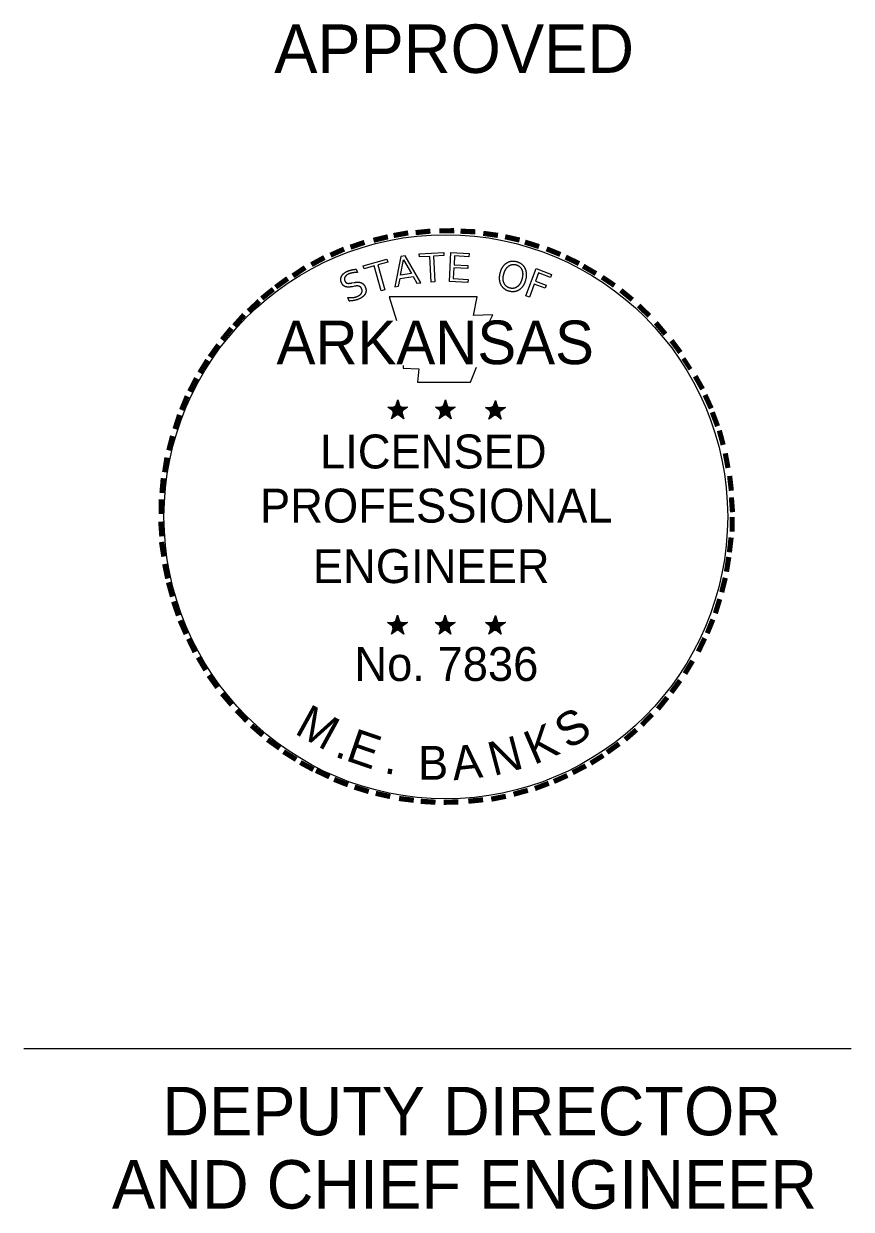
# Model space of a CAD drawing. Extents: x -0.3 to 2.65, y 0 to 1.9.
# Drawn here: x 2.4743 to 2.6452, y 1.1563 to 1.4009 of the extents above; entities that cross this region are included whole.
import ezdxf

# ---------------------------------------------------------------- set-up
doc = ezdxf.new("R2010")
doc.units = 0
doc.layers.add('Level 7', color=7, linetype='Continuous')

msp = doc.modelspace()

# ---------------------------------------------------------------- linework, layer by layer
at = {"layer": 'Level 7'}
for p, q in [((2.57596, 1.35118), (2.57596, 1.35118)), ((2.57612, 1.35178), (2.57612, 1.35178)), ((2.54293, 1.35026), (2.54321, 1.34957)), ((2.54204, 1.34743), (2.54254, 1.34752)), ((2.5426, 1.34675), (2.54211, 1.34666)), ((2.5415, 1.3437), (2.5412, 1.34443)), ((2.5495, 1.32181), (2.55155, 1.32114)), ((2.5495, 1.32181), (2.55101, 1.32156)), ((2.5495, 1.32181), (2.55089, 1.32108)), ((2.55155, 1.32331), (2.55131, 1.32181)), ((2.55155, 1.32114), (2.55155, 1.32331)), ((2.55155, 1.32331), (2.55185, 1.32187)), ((2.55354, 1.32181), (2.55155, 1.32114)), ((2.55354, 1.32181), (2.55191, 1.3215)), ((2.55354, 1.32181), (2.5524, 1.3212)), ((2.55934, 1.32181), (2.56139, 1.32114)), ((2.55934, 1.32181), (2.56078, 1.32156)), ((2.55934, 1.32181), (2.56066, 1.32108)), ((2.56139, 1.32331), (2.56115, 1.32181)), ((2.56139, 1.32114), (2.56139, 1.32331)), ((2.56139, 1.32331), (2.56163, 1.32187)), ((2.56338, 1.32181), (2.56139, 1.32114)), ((2.56338, 1.32181), (2.56169, 1.3215)), ((2.56338, 1.32181), (2.56217, 1.3212)), ((2.56966, 1.32175), (2.57171, 1.32108)), ((2.56966, 1.32175), (2.5711, 1.32144)), ((2.56966, 1.32175), (2.57104, 1.32102)), ((2.57171, 1.32319), (2.57147, 1.32175)), ((2.57171, 1.32108), (2.57171, 1.32319)), ((2.57171, 1.32319), (2.57195, 1.32175)), ((2.57376, 1.32175), (2.57171, 1.32108)), ((2.57376, 1.32175), (2.57201, 1.32144)), ((2.57376, 1.32175), (2.57249, 1.32114)), ((2.55028, 1.31939), (2.55155, 1.32114)), ((2.55028, 1.31939), (2.55101, 1.32084)), ((2.55028, 1.31939), (2.55149, 1.32066)), ((2.55282, 1.31939), (2.55149, 1.32066)), ((2.55282, 1.31939), (2.55155, 1.32114)), ((2.55282, 1.31939), (2.55197, 1.32108)), ((2.56006, 1.31939), (2.56139, 1.32114)), ((2.56006, 1.31939), (2.56084, 1.32084)), ((2.56006, 1.31939), (2.56133, 1.32066)), ((2.56259, 1.31939), (2.56133, 1.32066)), ((2.56259, 1.31939), (2.56139, 1.32114)), ((2.56259, 1.31939), (2.56175, 1.32108)), ((2.57038, 1.31933), (2.57171, 1.32108)), ((2.57038, 1.31933), (2.57116, 1.32078)), ((2.57038, 1.31933), (2.57171, 1.3206)), ((2.57291, 1.31933), (2.57171, 1.32108)), ((2.57291, 1.31933), (2.57171, 1.3206)), ((2.57291, 1.31933), (2.57213, 1.32102)), ((2.54944, 1.27739), (2.55149, 1.27673)), ((2.54944, 1.27739), (2.55101, 1.27709)), ((2.54944, 1.27739), (2.55089, 1.27667)), ((2.55149, 1.27884), (2.55125, 1.27739)), ((2.55149, 1.27673), (2.55149, 1.27884)), ((2.55149, 1.27884), (2.55179, 1.27739)), ((2.55354, 1.27739), (2.55149, 1.27673)), ((2.55354, 1.27739), (2.55185, 1.27709)), ((2.55354, 1.27739), (2.5524, 1.27679)), ((2.55928, 1.27739), (2.56133, 1.27673)), ((2.55928, 1.27739), (2.56078, 1.27709)), ((2.55928, 1.27739), (2.56066, 1.27667)), ((2.56133, 1.27884), (2.56109, 1.27739)), ((2.56133, 1.27673), (2.56133, 1.27884)), ((2.56133, 1.27884), (2.56157, 1.27739)), ((2.56338, 1.27739), (2.56133, 1.27673)), ((2.56338, 1.27739), (2.56163, 1.27709)), ((2.56338, 1.27739), (2.56211, 1.27679)), ((2.56966, 1.27733), (2.57171, 1.27667)), ((2.56966, 1.27733), (2.5711, 1.27703)), ((2.56966, 1.27733), (2.57104, 1.27661)), ((2.57171, 1.27878), (2.57147, 1.27733)), ((2.57171, 1.27667), (2.57171, 1.27878)), ((2.57171, 1.27878), (2.57195, 1.27733)), ((2.57376, 1.27733), (2.57171, 1.27667)), ((2.57376, 1.27733), (2.57201, 1.27703)), ((2.57376, 1.27733), (2.57249, 1.27673)), ((2.55028, 1.27498), (2.55149, 1.27673)), ((2.55028, 1.27498), (2.55101, 1.27642)), ((2.55028, 1.27498), (2.55149, 1.2763)), ((2.55282, 1.27498), (2.55149, 1.27673)), ((2.55282, 1.27498), (2.55149, 1.27624)), ((2.55282, 1.27498), (2.55197, 1.27667)), ((2.56006, 1.27498), (2.56133, 1.27673)), ((2.56006, 1.27498), (2.56078, 1.27642)), ((2.56006, 1.27498), (2.56133, 1.2763)), ((2.56253, 1.27498), (2.56133, 1.27673)), ((2.56253, 1.27498), (2.56133, 1.27624)), ((2.56253, 1.27498), (2.56175, 1.27667)), ((2.57038, 1.27492), (2.57171, 1.27667)), ((2.57038, 1.27492), (2.57116, 1.27636)), ((2.57038, 1.27492), (2.57171, 1.27624)), ((2.57291, 1.27492), (2.57171, 1.27667)), ((2.57291, 1.27492), (2.57171, 1.27618)), ((2.57291, 1.27492), (2.57207, 1.27661)), ((2.47428, 1.18943), (2.64522, 1.18943))]:
    msp.add_line(p, q, dxfattribs=at)
for points in [[(2.55599, 1.35345), (2.56104, 1.35373), (2.56107, 1.35308), (2.55894, 1.35297), (2.55923, 1.34764), (2.55845, 1.3476), (2.55816, 1.35292), (2.55603, 1.35281)], [(2.56252, 1.35369), (2.56628, 1.35349), (2.56624, 1.35285), (2.56325, 1.353), (2.56316, 1.35118), (2.56602, 1.35103), (2.56599, 1.35039), (2.56313, 1.35054), (2.56301, 1.34832), (2.56607, 1.34816), (2.56604, 1.34752), (2.5622, 1.34772)], [(2.54442, 1.35099), (2.54929, 1.35236), (2.54946, 1.35174), (2.54741, 1.35116), (2.54885, 1.34602), (2.5481, 1.34581), (2.54666, 1.35095), (2.5446, 1.35037)], [(2.55219, 1.35287), (2.55091, 1.3466), (2.55172, 1.34674), (2.55201, 1.34835), (2.55472, 1.34879), (2.55551, 1.34736), (2.5563, 1.34749), (2.55308, 1.35302)], [(2.55275, 1.35223), (2.55437, 1.34938), (2.55213, 1.34902)], [(2.5801, 1.35039), (2.5833, 1.34919), (2.58308, 1.34859), (2.5806, 1.34952), (2.57996, 1.34782), (2.5822, 1.34698), (2.58197, 1.34637), (2.57974, 1.34721), (2.57873, 1.34452), (2.578, 1.34479)]]:
    msp.add_lwpolyline(points, close=True, dxfattribs=at)
for points in [[(2.54974, 1.34456), (2.55131, 1.33967)], [(2.57032, 1.33919), (2.57116, 1.34082), (2.56718, 1.34069), (2.56797, 1.34456), (2.54974, 1.34456)], [(2.55264, 1.33038), (2.55264, 1.32983), (2.5559, 1.32971), (2.55559, 1.32694), (2.56658, 1.32694), (2.56778, 1.33007)], [(2.55155, 1.32331), (2.55282, 1.31939), (2.5495, 1.32181), (2.55354, 1.32181), (2.55028, 1.31939), (2.55155, 1.32331)], [(2.56139, 1.32331), (2.56259, 1.31939), (2.55934, 1.32181), (2.56338, 1.32181), (2.56006, 1.31939), (2.56139, 1.32331)], [(2.57171, 1.32319), (2.57291, 1.31933), (2.56966, 1.32175), (2.57376, 1.32175), (2.57038, 1.31933), (2.57171, 1.32319)], [(2.55149, 1.27884), (2.55282, 1.27498), (2.54944, 1.27739), (2.55354, 1.27739), (2.55028, 1.27498), (2.55149, 1.27884)], [(2.56133, 1.27884), (2.56253, 1.27498), (2.55928, 1.27739), (2.56338, 1.27739), (2.56006, 1.27498), (2.56133, 1.27884)], [(2.57171, 1.27878), (2.57291, 1.27492), (2.56966, 1.27733), (2.57376, 1.27733), (2.57038, 1.27492), (2.57171, 1.27878)]]:
    msp.add_lwpolyline(points, dxfattribs=at)
for centre, radius in [((2.56147, 1.29918), 0.05821), ((2.5515, 1.32113), 0.00101), ((2.5515, 1.32113), 0.000848), ((2.5515, 1.32113), 0.000679), ((2.5515, 1.32113), 0.000581), ((2.5515, 1.32113), 0.000438), ((2.5515, 1.32113), 0.000291), ((2.5515, 1.32113), 0.000174), ((2.56129, 1.32113), 0.00101), ((2.56129, 1.32113), 0.000848), ((2.56129, 1.32113), 0.000679), ((2.56129, 1.32113), 0.000581), ((2.56129, 1.32113), 0.000438), ((2.56129, 1.32113), 0.000291), ((2.56129, 1.32113), 0.000174), ((2.57164, 1.32106), 0.00101), ((2.57164, 1.32106), 0.000848), ((2.57164, 1.32106), 0.000679), ((2.57164, 1.32106), 0.000581), ((2.57164, 1.32106), 0.000438), ((2.57164, 1.32106), 0.000291), ((2.57164, 1.32106), 0.000174), ((2.55147, 1.27671), 0.00101), ((2.55147, 1.27671), 0.000848), ((2.55147, 1.27671), 0.000679), ((2.55147, 1.27671), 0.000581), ((2.56126, 1.27671), 0.00101), ((2.56126, 1.27671), 0.000848), ((2.56126, 1.27671), 0.000679), ((2.56126, 1.27671), 0.000581), ((2.57163, 1.27665), 0.00101), ((2.57163, 1.27665), 0.000848), ((2.57163, 1.27665), 0.000679), ((2.57163, 1.27665), 0.000581), ((2.55147, 1.27671), 0.000438), ((2.55147, 1.27671), 0.000291), ((2.55147, 1.27671), 0.000174), ((2.56126, 1.27671), 0.000438), ((2.56126, 1.27671), 0.000291), ((2.56126, 1.27671), 0.000174), ((2.57163, 1.27665), 0.000438), ((2.57163, 1.27665), 0.000291), ((2.57163, 1.27665), 0.000174)]:
    msp.add_circle(centre, radius, dxfattribs=at)
for points in [[(2.57396, 1.35148), (2.57301, 1.35086), (2.57265, 1.34949)], [(2.57344, 1.34928), (2.57374, 1.35039), (2.57442, 1.3509)], [(2.57612, 1.35178), (2.5749, 1.3521), (2.57396, 1.35148)], [(2.57442, 1.3509), (2.5751, 1.35141), (2.57596, 1.35118)], [(2.57596, 1.35118), (2.57683, 1.35095), (2.57717, 1.35017)], [(2.57785, 1.35045), (2.57734, 1.35146), (2.57612, 1.35178)], [(2.53991, 1.34751), (2.53961, 1.34824), (2.53996, 1.34887)], [(2.53996, 1.34887), (2.5403, 1.34951), (2.5412, 1.34988)], [(2.54066, 1.3487), (2.54042, 1.34832), (2.54061, 1.34787)], [(2.54153, 1.34934), (2.5409, 1.34908), (2.54066, 1.3487)], [(2.5412, 1.34988), (2.5416, 1.35004), (2.54203, 1.35013)], [(2.54231, 1.34954), (2.54188, 1.34948), (2.54153, 1.34934)], [(2.54203, 1.35013), (2.54246, 1.35023), (2.54293, 1.35026)], [(2.54321, 1.34957), (2.54273, 1.34959), (2.54231, 1.34954)], [(2.57265, 1.34949), (2.57229, 1.34812), (2.5728, 1.34711)], [(2.57349, 1.34739), (2.57315, 1.34817), (2.57344, 1.34928)], [(2.57721, 1.34828), (2.57692, 1.34718), (2.57624, 1.34666)], [(2.57717, 1.35017), (2.5775, 1.34939), (2.57721, 1.34828)], [(2.578, 1.34807), (2.57836, 1.34945), (2.57785, 1.35045)], [(2.54068, 1.34668), (2.54017, 1.34688), (2.53991, 1.34751)], [(2.54061, 1.34787), (2.54076, 1.34749), (2.54107, 1.34739)], [(2.54211, 1.34666), (2.5412, 1.34648), (2.54068, 1.34668)], [(2.54107, 1.34739), (2.54137, 1.34729), (2.54204, 1.34743)], [(2.54254, 1.34752), (2.54344, 1.34771), (2.544, 1.34747)], [(2.54358, 1.34674), (2.54323, 1.34688), (2.5426, 1.34675)], [(2.54411, 1.34619), (2.54394, 1.34661), (2.54358, 1.34674)], [(2.544, 1.34747), (2.54456, 1.34723), (2.54484, 1.34656)], [(2.54405, 1.34531), (2.5443, 1.34571), (2.54411, 1.34619)], [(2.54484, 1.34656), (2.54516, 1.34575), (2.54479, 1.34512)], [(2.5728, 1.34711), (2.57332, 1.34611), (2.57454, 1.34578)], [(2.57469, 1.34638), (2.57383, 1.34661), (2.57349, 1.34739)], [(2.57454, 1.34578), (2.57575, 1.34546), (2.57669, 1.34608)], [(2.57624, 1.34666), (2.57556, 1.34615), (2.57469, 1.34638)], [(2.57669, 1.34608), (2.57764, 1.34671), (2.578, 1.34807)], [(2.5412, 1.34443), (2.54173, 1.34437), (2.54222, 1.34442)], [(2.54251, 1.34381), (2.54203, 1.34372), (2.5415, 1.3437)], [(2.54222, 1.34442), (2.54272, 1.34446), (2.54315, 1.34464)], [(2.54338, 1.34406), (2.54299, 1.3439), (2.54251, 1.34381)], [(2.54315, 1.34464), (2.5438, 1.34491), (2.54405, 1.34531)], [(2.54479, 1.34512), (2.54443, 1.34449), (2.54338, 1.34406)]]:
    msp.add_open_spline(points, degree=2, dxfattribs=at)

# ---------------------------------------------------------------- texts
for s, height, p in [('APPROVED', 0.01, (2.52603, 1.39078)), ('ARKANSAS', 0.009, (2.52651, 1.33067)), ('LICENSED', 0.007, (2.53548, 1.30915)), ('PROFESSIONAL', 0.007, (2.52308, 1.29798)), ('ENGINEER', 0.007, (2.534, 1.28549)), ('No. 7836', 0.007, (2.54259, 1.2653)), ('DEPUTY DIRECTOR', 0.01, (2.50292, 1.17153)), ('AND CHIEF ENGINEER', 0.01, (2.49251, 1.1564))]:
    msp.add_text(s, height=height, dxfattribs=at).set_placement(p)
for s, height, rotation, p in [('-', 0.00939, 10.2193, (2.55077, 1.35355)), ('-', 0.00939, 5.8968, (2.55505, 1.35415)), ('-', 0.00939, 0.1862, (2.55958, 1.35457)), ('-', 0.00939, 357.743, (2.5638, 1.35451)), ('-', 0.00939, 352.1617, (2.56815, 1.35415)), ('-', 0.00939, 19.1761, (2.54244, 1.3512)), ('-', 0.00939, 13.6301, (2.54684, 1.35258)), ('-', 0.00939, 347.2049, (2.57237, 1.35355)), ('-', 0.00939, 342.3362, (2.57617, 1.35258)), ('-', 0.00939, 28.7918, (2.53496, 1.34776)), ('-', 0.00939, 24.3072, (2.53864, 1.34963)), ('-', 0.00939, 337.8551, (2.5804, 1.35132)), ('-', 0.00939, 334.1211, (2.58414, 1.34975)), ('-', 0.00939, 34.0636, (2.53145, 1.34558)), ('-', 0.00939, 329.6409, (2.58752, 1.34806)), ('-', 0.00939, 36.2317, (2.52802, 1.34329)), ('-', 0.00939, 325.8627, (2.59126, 1.34594)), ('-', 0.00938, 38.9507, (2.5253, 1.34106)), ('-', 0.00939, 320.5297, (2.59488, 1.34347)), ('-', 0.00939, 42.9622, (2.52276, 1.33858)), ('-', 0.00939, 48.4231, (2.52011, 1.33575)), ('-', 0.00939, 315.5786, (2.59838, 1.34057)), ('-', 0.00939, 50.6142, (2.5177, 1.33297)), ('-', 0.00939, 309.8797, (2.6017, 1.33732)), ('-', 0.00939, 54.2325, (2.51534, 1.32959)), ('-', 0.00939, 306.6522, (2.60484, 1.33382)), ('-', 0.00938, 58.0706, (2.51341, 1.32651)), ('-', 0.00821, 303.6753, (2.60761, 1.3305)), ('-', 0.00939, 62.8713, (2.51154, 1.32289)), ('-', 0.00939, 299.6684, (2.60955, 1.32688)), ('-', 0.00938, 67.7743, (2.51003, 1.31933)), ('-', 0.00939, 294.6628, (2.61148, 1.32331)), ('-', 0.00939, 72.3945, (2.50882, 1.31565)), ('-', 0.00939, 290.5728, (2.61292, 1.32)), ('-', 0.00939, 285.1233, (2.61431, 1.31656)), ('-', 0.00939, 75.461, (2.50762, 1.31143)), ('-', 0.00939, 81.2013, (2.50689, 1.30726)), ('-', 0.00939, 280.5493, (2.61552, 1.31215)), ('-', 0.00939, 85.1863, (2.50641, 1.30322)), ('-', 0.00939, 276.5962, (2.61642, 1.30774)), ('-', 0.00939, 89.0622, (2.50629, 1.29912)), ('-', 0.00939, 274.3301, (2.61679, 1.30346)), ('-', 0.00939, 94.1959, (2.50647, 1.29483)), ('-', 0.00939, 269.9407, (2.61697, 1.29972)), ('-', 0.00939, 263.5172, (2.61685, 1.29586)), ('-', 0.00939, 98.9479, (2.50689, 1.29097)), ('-', 0.00939, 101.7149, (2.50768, 1.28662)), ('-', 0.00939, 260.9953, (2.61642, 1.29199)), ('-', 0.00939, 105.4578, (2.50864, 1.28312)), ('-', 0.00939, 255.7626, (2.61582, 1.28801)), ('-', 0.00939, 252.8681, (2.61474, 1.28379)), ('-', 0.00939, 109.0874, (2.50985, 1.27944)), ('-', 0.00938, 114.0643, (2.51136, 1.27594)), ('-', 0.00939, 247.8887, (2.61347, 1.27986)), ('-', 0.00939, 115.7289, (2.51317, 1.27232)), ('-', 0.00939, 244.6197, (2.6119, 1.27618)), ('-', 0.00939, 120.4471, (2.51528, 1.26888)), ('-', 0.00938, 239.0712, (2.60961, 1.27178)), ('-', 0.00939, 125.8934, (2.51757, 1.26562)), ('-', 0.00939, 233.8452, (2.60725, 1.26798)), ('-', 0.00939, 130.7181, (2.52035, 1.2623)), ('M', 0.007, 331.1686, (2.52999, 1.25455)), ('-', 0.00939, 231.2538, (2.60472, 1.2646)), ('-', 0.00939, 134.2238, (2.52337, 1.25916)), ('S', 0.007, 31.466, (2.58675, 1.25101)), ('-', 0.00938, 225.7653, (2.60188, 1.26134)), ('-', 0.00939, 138.9338, (2.52645, 1.25645)), ('E', 0.007, 341.04, (2.54054, 1.24898)), ('K', 0.007, 23.3052, (2.57965, 1.2479)), ('-', 0.00939, 221.0851, (2.59886, 1.25832)), ('-', 0.00939, 144.6463, (2.5297, 1.25404)), ('N', 0.007, 14.8189, (2.57131, 1.24563)), ('-', 0.00939, 215.7363, (2.5956, 1.2556)), ('-', 0.00939, 148.0898, (2.53296, 1.25186)), ('.', 0.007, 341.04, (2.53826, 1.24976)), ('B', 0.007, 359.9662, (2.55572, 1.2449)), ('A', 0.007, 6.0117, (2.56307, 1.24477)), ('-', 0.00939, 212.2491, (2.59253, 1.25331)), ('-', 0.00939, 151.5704, (2.53634, 1.24993)), ('-', 0.00939, 207.3568, (2.58921, 1.25126)), ('-', 0.00939, 154.6002, (2.53948, 1.24854)), ('-', 0.00939, 158.5612, (2.5431, 1.24703)), ('.', 0.007, 350.6464, (2.54855, 1.2463)), ('-', 0.00939, 204.2516, (2.58559, 1.24933)), ('-', 0.00939, 162.7983, (2.54715, 1.24577)), ('-', 0.00939, 195.4743, (2.57798, 1.24637)), ('-', 0.00939, 200.7184, (2.58197, 1.24776)), ('-', 0.00939, 167.5555, (2.55131, 1.24486)), ('-', 0.00939, 173.1155, (2.55584, 1.2442)), ('-', 0.00939, 176.5183, (2.56012, 1.24385)), ('-', 0.00939, 181.5918, (2.56453, 1.24397)), ('-', 0.00939, 185.8167, (2.56935, 1.24444)), ('-', 0.00939, 191.2858, (2.5737, 1.24516))]:
    msp.add_text(s, height=height, rotation=rotation, dxfattribs=at).set_placement(p)

doc.saveas('drawing.dxf')
